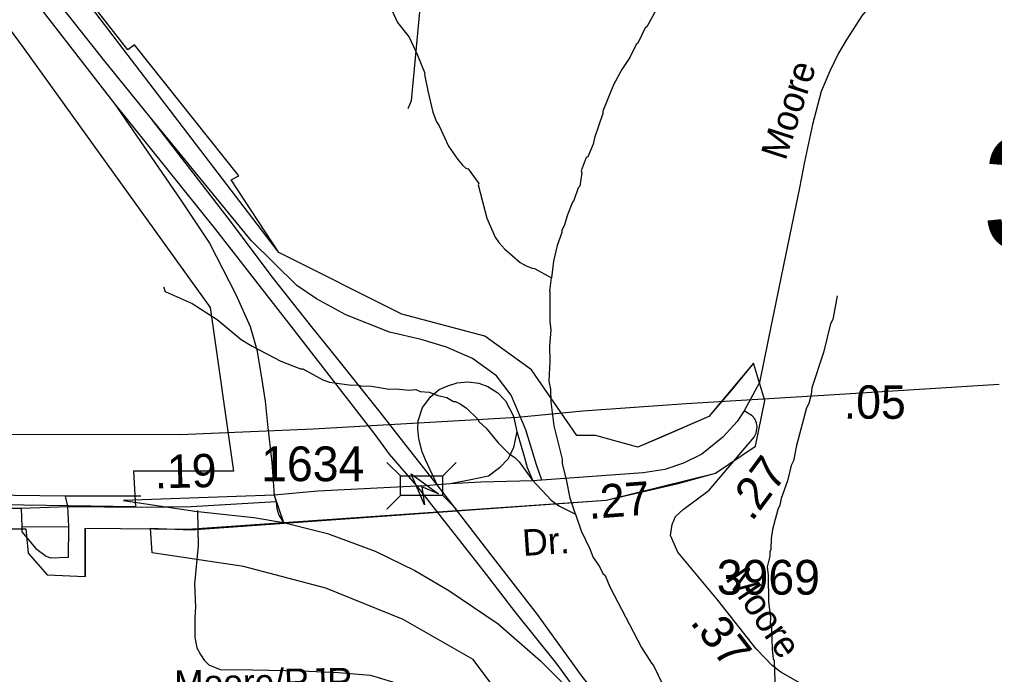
# Model space of a CAD drawing. Extents: x 1547597 to 1699558, y 810033 to 920809.
# Drawn here: x 1599599 to 1603109, y 911299 to 913656 of the extents above; entities that cross this region are included whole.
import ezdxf

# ---------------------------------------------------------------- set-up
doc = ezdxf.new("R2010")
doc.units = 0
for name, color, linetype in [('Exist Boundary Political City Limit New', 7, 'Continuous'), ('Exist Hydrographic Misc Water Feature', 7, 'Continuous'), ('Exist Road Non-System Type 51', 7, 'Continuous'), ('Exist Road Primary Interstate Ramp 1 Lane Attributed', 7, 'Continuous'), ('Exist Road Primary US Divided Attributed', 7, 'Continuous'), ('Exist Road Primary US Ramp 1 Lane  Attributed', 7, 'Continuous'), ('Exist Road Secondary Mileage Hundredths English Label', 7, 'Continuous'), ('Exist Road Secondary Structure Standard Bridge Attributed CELL', 7, 'Continuous'), ('Exist Road Secondary Structure Standard Bridge CELL', 7, 'Continuous'), ('Exist Road Secondary Structure Standard Bridge Number Label', 7, 'Continuous'), ('Exist Road Secondary Type 41 Attributed', 7, 'Continuous'), ('Exist Road Secondary Type 51 Attributed', 7, 'Continuous'), ('Exist Road Secondary Type 51 Label', 7, 'Continuous'), ('Exist Road Secondary Type 51 Number Label', 7, 'Continuous'), ('Exist Utilities Electrical Transmission Line', 7, 'Continuous'), ('Map Preparation Boundary City Limit Buffer Line', 7, 'Continuous')]:
    doc.layers.add(name, color=color, linetype=linetype)

msp = doc.modelspace()

# ---------------------------------------------------------------- linework, layer by layer
at = {"layer": 'Exist Boundary Political City Limit New'}
msp.add_line((1599835.5, 911825.5), (1599835.5, 911651.2), dxfattribs=at)
for points in [[(1599835.5, 911651.2), (1599835.5, 911825.5), (1599962.4, 911824.8), (1600204.9, 911821.9), (1601711.3, 911926.4), (1602104.9, 912023.6), (1602248, 912121.1), (1602282.6, 912285.7), (1602240.8, 912419.1), (1602080.9, 912228), (1601824.7, 912117.7), (1601672.3, 912159.7), (1601605.7, 912159.2), (1601441.6, 912395.2), (1601274.3, 912517.2), (1600974.9, 912595.8), (1600532.7, 912817.5), (1599342.5, 914374), (1599422.4, 915521.4), (1599949.5, 915487.3), (1603281.5, 915261.5), (1603332, 916236.8), (1603014.1, 916209.5), (1603069.6, 916475.6)], [(1602248, 912121.1), (1602282.6, 912285.7), (1602240.8, 912419.1), (1602160, 912320.2), (1602080.9, 912228), (1601910.3, 912153.2), (1601824.7, 912117.7), (1601672.3, 912159.7), (1601605.7, 912159.2), (1601441.6, 912395.2), (1601274.3, 912517.2), (1600974.9, 912595.8), (1600532.7, 912817.5), (1600361, 913079), (1600389, 913094), (1600013.5, 913565.5), (1599989.5, 913547), (1599342.5, 914374), (1599422.4, 915521.4), (1603281.5, 915261.5)], [(1598760.6, 914710.5), (1599611.7, 913555.7), (1600286, 912619.5), (1600369.5, 912031), (1600009.5, 912031.3), (1600016.8, 911902.7), (1598971, 911918.3), (1598804.2, 911980.2), (1598762.3, 911976.5), (1598634.5, 911911.5), (1597928.2, 911900.8), (1597937.3, 911389.8), (1597967.7, 911317), (1598945.7, 911306.2), (1599016.8, 911372.5), (1599016.8, 911775.5), (1599058.8, 911823.8), (1599622.3, 911823.8), (1599630.8, 911736.2), (1599698.4, 911658), (1599835.5, 911651.2)], [(1600070.1, 911826.2), (1600217.1, 911819.2), (1601711.3, 911926.4), (1601970.4, 911986.1), (1602104.9, 912023.6), (1602248, 912121.1)], [(1599508.7, 910014.6), (1599710.2, 910178.2), (1599864.5, 910262.7), (1600183.4, 910336.4), (1600970.7, 910357), (1601189.1, 910373.2), (1601380.9, 910419.4), (1601611.5, 910501.2), (1601875.5, 910650.5), (1601779.2, 910771.2), (1601747.7, 910751), (1601603.3, 910933), (1601459.7, 911054.7), (1601431.2, 911087.1), (1601232, 911352.9), (1600980.7, 911496.5), (1600702, 911609.2), (1600405.9, 911688.2), (1600076.5, 911736.5), (1600070.1, 911826.2)]]:
    msp.add_lwpolyline(points, dxfattribs=at)
at = {"layer": 'Exist Hydrographic Misc Water Feature'}
for points in [[(1600849.3, 913885.1), (1600959.2, 913646.2), (1601001.8, 913592.9), (1601032.1, 913528.2), (1601058.5, 913463.5), (1601057.1, 913458.5), (1601068.8, 913399.2), (1601086.9, 913322.6), (1601099.9, 913288.2), (1601109.5, 913274), (1601143.7, 913201.1), (1601176.5, 913152.2), (1601193.9, 913131.7), (1601205.6, 913121.4), (1601213.6, 913119.2), (1601252.2, 913066.2), (1601250.1, 913061.6), (1601280.9, 912941.3), (1601311.2, 912872.5), (1601324.7, 912854.1), (1601346, 912829.5), (1601400.9, 912782.1), (1601422.5, 912769.6), (1601444.4, 912760.9), (1601452.4, 912760.7), (1601514, 912726.1)], [(1601892.5, 913693.3), (1601856.9, 913630.3), (1601850.8, 913626.4), (1601825.4, 913571.1), (1601820.2, 913568.6), (1601796, 913519.8), (1601766.9, 913476.6), (1601737.5, 913421.3), (1601699, 913326.4), (1601698.8, 913318.4), (1601668.5, 913231.1), (1601663.9, 913207.2), (1601644.7, 913161.7), (1601638.7, 913159.9), (1601621.4, 913112.3), (1601623, 913104.9), (1601616, 913056.4), (1601609.8, 913050.4), (1601594.7, 913005.1), (1601589.5, 912998.8), (1601571.3, 912953.6), (1601560.3, 912913.9), (1601551.9, 912898.1), (1601551.7, 912890.1), (1601534.5, 912842.6), (1601521.1, 912786.9), (1601514, 912726.1)], [(1601509.1, 912675.2), (1601508.2, 912679.2), (1601514, 912726.1)], [(1600117.2, 912693.7), (1600123.1, 912677.6), (1600220.4, 912633.9), (1600310.2, 912576.4), (1600397, 912504.9), (1600436.6, 912480.3), (1600539.7, 912426.5), (1600611.2, 912399.3), (1600619.2, 912399.2), (1600690.6, 912360), (1600714.4, 912351.6), (1600794.1, 912340.3), (1600818.2, 912341.8), (1600826.1, 912337.7), (1600866.1, 912337), (1600929.9, 912325.9), (1600953.9, 912327.6), (1601001.9, 912322.8), (1601025.9, 912324.4), (1601041.7, 912318.1), (1601073.6, 912315.6), (1601105.4, 912303.1), (1601137.3, 912296.5), (1601161.1, 912282.1), (1601169.1, 912281.9), (1601185, 912273.6), (1601208.7, 912257.2), (1601248, 912218.6), (1601253.9, 912208.5), (1601279.5, 912186.1), (1601322.7, 912133.4), (1601361.9, 912092.7), (1601381.7, 912080.4), (1601397.5, 912064.1), (1601444.5, 911999.3), (1601513.3, 911926.2), (1601540.8, 911905.7), (1601600.6, 911875.5)], [(1601600.6, 911875.5), (1601581.3, 911933.1), (1601568.4, 912001.2), (1601553.4, 912057.5), (1601553.6, 912073.5), (1601523.5, 912194), (1601512.9, 912280.1), (1601511.6, 912326.1), (1601506.1, 912354.2), (1601509.3, 912426.2), (1601508.1, 912482.2), (1601513.1, 912538.2), (1601509.3, 912570.1), (1601509.1, 912675.2)], [(1602542.6, 912661.6), (1602527.1, 912577), (1602518.9, 912561.1), (1602493.3, 912457.6), (1602451.3, 912330.3), (1602448.9, 912306.3), (1602440.4, 912274.6), (1602432.1, 912258.7), (1602396, 912123.2), (1602385, 912067.5), (1602376.8, 912051.6), (1602363.9, 911995.8), (1602341, 911932.2), (1602336.5, 911908.2), (1602328.3, 911892.5), (1602309.2, 911820.8), (1602304.7, 911788.8), (1602304, 911748.8), (1602299.9, 911740.9), (1602299.6, 911724.9), (1602291, 911687.1), (1602294.5, 911657.1), (1602295, 911561), (1602302.1, 911504.9), (1602301.7, 911480.9), (1602305.6, 911468.8), (1602308.2, 911388.8), (1602311.7, 911356.8), (1602315.6, 911348.7), (1602319.8, 911236.6)], [(1601600.6, 911875.5), (1601621.4, 911816.4), (1601652.4, 911751.8), (1601663.9, 911719.6), (1601687.4, 911687.3), (1601698.9, 911663.1), (1601706.8, 911654.9), (1601724.2, 911614.6), (1601838.6, 911396.7), (1601873.6, 911340.1), (1601881.5, 911332), (1601916.4, 911259.5)]]:
    msp.add_lwpolyline(points, dxfattribs=at)
at = {"layer": 'Exist Road Non-System Type 51'}
for p, q in [((1600522.8, 911922), (1600516.3, 911951)), ((1599772.6, 911904), (1599764.6, 911941)), ((1599492.8, 911897), (1599605.4, 911898)), ((1599605.4, 911898), (1599772.6, 911904)), ((1599605.4, 911898), (1599607.4, 911830.9)), ((1599776.6, 911832), (1599772.6, 911904)), ((1599772.6, 911904), (1600036.8, 911901)), ((1599607.4, 911830.9), (1599776.6, 911832))]:
    msp.add_line(p, q, dxfattribs=at)
for points in [[(1600035.8, 911941), (1599764.6, 911941), (1599487.8, 911944), (1598979.4, 911939.9)], [(1600036.8, 911901), (1600216.5, 911904), (1600522.8, 911922)], [(1600522.8, 911922), (1600525.8, 911897), (1600532.8, 911872), (1600546.8, 911849.5)], [(1600240, 911889), (1600242.5, 911761.9), (1600229.5, 911625.8), (1600232.4, 911540.9), (1600230.6, 911503.9), (1600230.6, 911433.7), (1600238, 911394.9), (1600250.9, 911370.9), (1600263.8, 911350.5), (1600280.4, 911333.9), (1600321, 911317.3), (1600437.4, 911315.4), (1600614.6, 911311.7), (1600747.6, 911306.2), (1600862.1, 911297), (1600941.5, 911272.9), (1600976.6, 911258.2), (1600991.3, 911245.2), (1601009.8, 911217.5), (1601030.1, 911147.3), (1601056, 911014.3)], [(1599607.4, 911830.9), (1599607.4, 911812.9), (1599657.5, 911752.9), (1599694.5, 911724.8), (1599709.5, 911718.8), (1599775.6, 911720.8), (1599776.6, 911832)]]:
    msp.add_lwpolyline(points, dxfattribs=at)
at = {"layer": 'Exist Road Primary Interstate Ramp 1 Lane Attributed'}
msp.add_lwpolyline([(1599974, 911924.7), (1600230.2, 911886.8), (1600443.2, 911863.8), (1600549.7, 911846.5)], dxfattribs=at)
at = {"layer": 'Exist Road Primary US Divided Attributed'}
for points in [[(1600069.8, 913304.4), (1599904.7, 913507.4), (1599172.1, 914433.4), (1598325.7, 915525.9), (1598233, 915642.4)], [(1598286.7, 915461.5), (1599108, 914417.4), (1599483.3, 913942), (1599942.8, 913351.4)], [(1599942.8, 913351.4), (1600304.1, 912900.2), (1600482.8, 912673.1), (1600567.4, 912563.4), (1600874.3, 912167.7), (1600930.2, 912092.3), (1601029.3, 911976.4)], [(1601103.1, 911982.2), (1600990.8, 912122.7), (1600897, 912242.8), (1600721.5, 912464), (1600650.2, 912551.9), (1600513.2, 912724.4), (1600350.6, 912941.3), (1600069.8, 913304.4)], [(1602114.8, 910672.3), (1602116.4, 910686.8), (1601955.3, 910895.5), (1601628.4, 911287.3), (1601463.9, 911515.2), (1601297.5, 911729.4), (1601103.1, 911982.2)], [(1601029.3, 911976.4), (1601278.9, 911658.9), (1601381.8, 911524.2), (1601533.2, 911336.2), (1601616, 911222.6), (1601688, 911134.3)]]:
    msp.add_lwpolyline(points, dxfattribs=at)
at = {"layer": 'Exist Road Primary US Ramp 1 Lane  Attributed'}
msp.add_line((1600516.4, 911945), (1600549.7, 911846.5), dxfattribs=at)
for points in [[(1599942.8, 913351.4), (1600177.4, 913010.3), (1600283.5, 912851), (1600377.6, 912666.4), (1600428.9, 912551.6), (1600453, 912467), (1600468.1, 912382.5), (1600483.2, 912282.8), (1600492.3, 912198.2), (1600507.4, 912062.2), (1600516.4, 911945)], [(1601479.5, 911998.5), (1601460.6, 912054), (1601421.7, 912179.1), (1601368.6, 912304.2), (1601315.6, 912373.8), (1601229.7, 912436.9), (1601136.5, 912477), (1601044.5, 912504.2), (1600931.3, 912531.3), (1600773.3, 912593.9), (1600668.4, 912650.5), (1600597.7, 912698.9), (1600433.3, 912861.6), (1600069.8, 913304.4)], [(1601103.1, 911982.2), (1601060.4, 912071.2), (1601049.1, 912100), (1601036, 912147.5), (1601032.7, 912183.3), (1601033.8, 912212.1), (1601050.3, 912259.4), (1601079.7, 912299.5), (1601109.2, 912324.3), (1601141.1, 912338.4), (1601174.1, 912349), (1601213, 912352.6), (1601253.1, 912347.9), (1601284.9, 912336.1), (1601321.5, 912312.5), (1601348.6, 912284.1), (1601376.9, 912228.7), (1601389.8, 912173.2)], [(1601389.8, 912173.2), (1601376.9, 912116.6), (1601358, 912075.2), (1601327.4, 912043.4), (1601287.3, 912012.7), (1601211.7, 911997.2), (1601149.1, 911984.7)], [(1601389.8, 912173.2), (1601414.6, 912088.2), (1601426.4, 912044.6), (1601446.4, 911996.2)], [(1600549.7, 911846.5), (1600708, 911806.2), (1600879.1, 911743.3), (1601021.7, 911672.9), (1601144.4, 911601.8), (1601322.4, 911481.1), (1601475, 911348.6), (1601688, 911134.3)]]:
    msp.add_lwpolyline(points, dxfattribs=at)
at = {"layer": 'Exist Road Secondary Structure Standard Bridge Attributed CELL'}
msp.add_lwpolyline([(1601057.5, 911909.7), (1601009.2, 912021.7), (1601107, 911948.8), (1601047, 911973.9)], close=True, dxfattribs=at)
at = {"layer": 'Exist Road Secondary Structure Standard Bridge CELL'}
for p, q in [((1600921.7, 912062.3), (1600970.5, 912013.5)), ((1601121.6, 912013.2), (1601170.4, 912062)), ((1600921.7, 911894.1), (1600970.5, 911942.9)), ((1601121.6, 911944.2), (1601170.4, 911895.4))]:
    msp.add_line(p, q, dxfattribs=at)
msp.add_lwpolyline([(1600970.5, 912013.5), (1601121.6, 912013.5), (1601121.6, 911942.9), (1600970.5, 911942.9)], close=True, dxfattribs=at)
at = {"layer": 'Exist Road Secondary Type 41 Attributed'}
msp.add_lwpolyline([(1601273.1, 916290.2), (1601208.3, 915657.5), (1601186.6, 915385.8), (1601158.8, 915003.9), (1601070.2, 914019), (1601009.2, 913364), (1600996.4, 913334.3)], dxfattribs=at)
at = {"layer": 'Exist Road Secondary Type 51 Attributed'}
msp.add_line((1601149.1, 911984.7), (1601103.1, 911982.2), dxfattribs=at)
for points in [[(1603761.5, 915336.7), (1603688.3, 915142.4), (1603607.7, 914975.9), (1603576.6, 914916.2), (1603525.5, 914833.1), (1603404, 914662.5), (1603175.7, 914368), (1602957.3, 914087.4), (1602843.1, 913938.1), (1602685.6, 913736.4), (1602631.6, 913669.3), (1602576.8, 913585.1), (1602547.4, 913535.1), (1602516.3, 913470.5), (1602484.8, 913397.3), (1602453.3, 913279.1), (1602425.1, 913144.5), (1602406.7, 913050.8), (1602349, 912772.2), (1602294.3, 912503), (1602262.5, 912349.6), (1602207.9, 912248.1)], [(1602207.9, 912248.1), (1602183.1, 912209.4), (1602130.5, 912152.7), (1602055.2, 912092.6), (1601988.9, 912059.4), (1601922.6, 912037.3), (1601843.8, 912024.9), (1601479.5, 911998.5)], [(1602912.7, 911051.3), (1602898.9, 911059.6), (1602857.1, 911078.6), (1602774.5, 911112.1), (1602409, 911267.6), (1602339.2, 911307), (1602308.8, 911331.8), (1602250.8, 911391.3), (1602113.3, 911566.1), (1601968.9, 911739.5), (1601942.6, 911798.9), (1601948.1, 911839), (1601960.6, 911868), (1601988.2, 911892.9), (1602081.5, 911962.7), (1602243.2, 912153.4), (1602250.4, 912167.2), (1602254.1, 912190.5), (1602252.4, 912204.4), (1602245.9, 912219.7), (1602236.3, 912229.4), (1602207.9, 912248.1)], [(1601103.1, 911982.2), (1601046.9, 911977.4), (1601029.3, 911976.4)], [(1601446.4, 911996.2), (1601259.6, 911991), (1601149.1, 911984.7)], [(1601479.5, 911998.5), (1601463, 911997.4), (1601446.4, 911996.2)], [(1601029.3, 911976.4), (1600673.4, 911959.1), (1600516.4, 911945)], [(1600516.4, 911945), (1599974, 911924.7)]]:
    msp.add_lwpolyline(points, dxfattribs=at)
at = {"layer": 'Exist Utilities Electrical Transmission Line'}
msp.add_lwpolyline([(1603125.4, 912342.7), (1602494.2, 912302.8), (1601999.2, 912272.6), (1601627, 912246.4), (1601391.3, 912224.3), (1600655.8, 912181.7), (1600178, 912161.3), (1599468.3, 912162.5), (1598943.4, 912167.8), (1598095.4, 912190.3), (1597582.5, 912201), (1597010.6, 912201), (1596549.1, 912221.4), (1596046.8, 912228.8), (1595390.6, 912243.5), (1594828.2, 912252.1), (1594615.5, 912255.4), (1592715.7, 912297.9)], dxfattribs=at)
at = {"layer": 'Map Preparation Boundary City Limit Buffer Line'}
msp.add_line((1599835.5, 911825.5), (1599835.5, 911651.2), dxfattribs=at)
for points in [[(1599835.5, 911651.2), (1599835.5, 911825.5), (1599962.4, 911824.8), (1600204.9, 911821.9), (1601711.3, 911926.4), (1602104.9, 912023.6), (1602248, 912121.1), (1602282.6, 912285.7), (1602240.8, 912419.1), (1602080.9, 912228), (1601824.7, 912117.7), (1601672.3, 912159.7), (1601605.7, 912159.2), (1601441.6, 912395.2), (1601274.3, 912517.2), (1600974.9, 912595.8), (1600532.7, 912817.5), (1599342.5, 914374), (1599422.4, 915521.4), (1599949.5, 915487.3), (1603281.5, 915261.5), (1603332, 916236.8), (1603014.1, 916209.5), (1603069.6, 916475.6)], [(1602248, 912121.1), (1602282.6, 912285.7), (1602240.8, 912419.1), (1602160, 912320.2), (1602080.9, 912228), (1601910.3, 912153.2), (1601824.7, 912117.7), (1601672.3, 912159.7), (1601605.7, 912159.2), (1601441.6, 912395.2), (1601274.3, 912517.2), (1600974.9, 912595.8), (1600532.7, 912817.5), (1600361, 913079), (1600389, 913094), (1600013.5, 913565.5), (1599989.5, 913547), (1599342.5, 914374), (1599422.4, 915521.4), (1603281.5, 915261.5)], [(1598760.6, 914710.5), (1599611.7, 913555.7), (1600286, 912619.5), (1600369.5, 912031), (1600009.5, 912031.3), (1600016.8, 911902.7), (1598971, 911918.3), (1598804.2, 911980.2), (1598762.3, 911976.5), (1598634.5, 911911.5), (1597928.2, 911900.8), (1597937.3, 911389.8), (1597967.7, 911317), (1598945.7, 911306.2), (1599016.8, 911372.5), (1599016.8, 911775.5), (1599058.8, 911823.8), (1599622.3, 911823.8), (1599630.8, 911736.2), (1599698.4, 911658), (1599835.5, 911651.2)], [(1600070.1, 911826.2), (1600217.1, 911819.2), (1601711.3, 911926.4), (1601970.4, 911986.1), (1602104.9, 912023.6), (1602248, 912121.1)], [(1599508.7, 910014.6), (1599710.2, 910178.2), (1599864.5, 910262.7), (1600183.4, 910336.4), (1600970.7, 910357), (1601189.1, 910373.2), (1601380.9, 910419.4), (1601611.5, 910501.2), (1601875.5, 910650.5), (1601779.2, 910771.2), (1601747.7, 910751), (1601603.3, 910933), (1601459.7, 911054.7), (1601431.2, 911087.1), (1601232, 911352.9), (1600980.7, 911496.5), (1600702, 911609.2), (1600405.9, 911688.2), (1600076.5, 911736.5), (1600070.1, 911826.2)]]:
    msp.add_lwpolyline(points, dxfattribs=at)

# ---------------------------------------------------------------- texts
at = {"layer": 'Exist Road Secondary Mileage Hundredths English Label'}
for s, rotation, p in [('.05', 359.7797, (1602566.2, 912220)), ('.19', 1.3185, (1600086.4, 911968.8)), ('.27', 53.3648, (1602235.2, 911846.3)), ('.27', 4.4025, (1601649.4, 911858.4)), ('.37', 307.8527, (1602010.3, 911486.7))]:
    msp.add_text(s, height=120, rotation=rotation, dxfattribs=at).set_placement(p)
at = {"layer": 'Exist Road Secondary Structure Standard Bridge Number Label'}
msp.add_text('343', height=410.1, dxfattribs=at).set_placement((1603062.8, 912827.5))
at = {"layer": 'Exist Road Secondary Type 51 Label'}
for s, rotation, p in [('Moore', 71.9582, (1602356.4, 913145.4)), ('Dr.', 3.7439, (1601412.2, 911725.5)), ('Moore', 304.2976, (1602137.4, 911645.4)), ('Moore/RJR', 0.8204, (1600156.7, 911219.2))]:
    msp.add_text(s, height=95, rotation=rotation, dxfattribs=at).set_placement(p)
at = {"layer": 'Exist Road Secondary Type 51 Number Label'}
for s, p in [('1634', (1600468.8, 911994.8)), ('3969', (1602108.8, 911586.4))]:
    msp.add_text(s, height=125, dxfattribs=at).set_placement(p)

doc.saveas('drawing.dxf')
